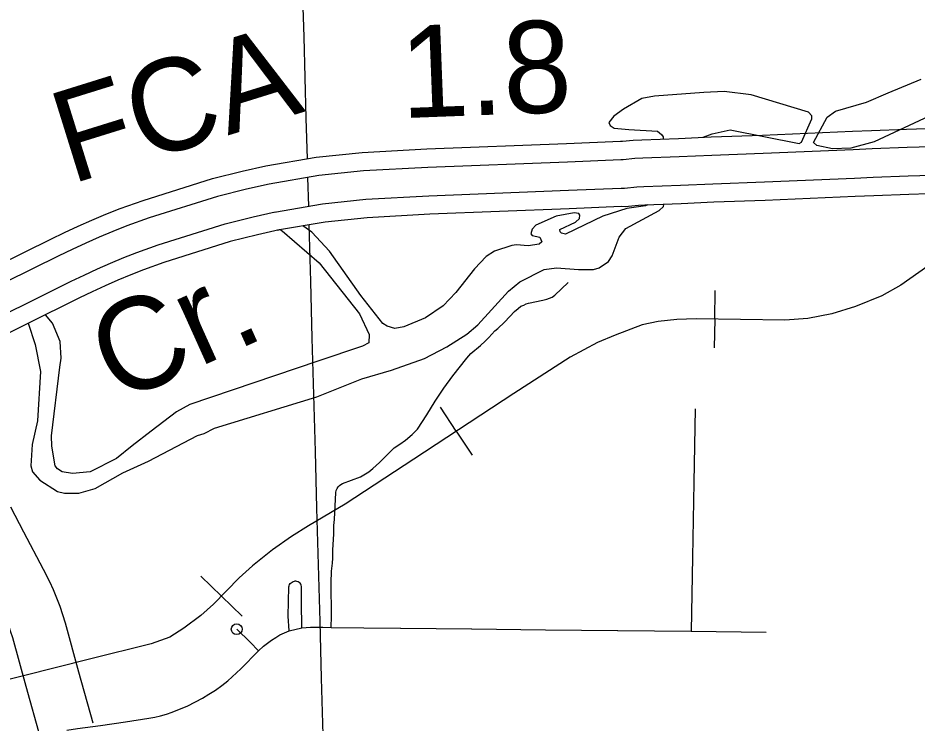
# Model space of a CAD drawing. Extents: x -19 to 366, y -4 to 359.
# Drawn here: x 156.258 to 157.039, y 188.903 to 189.516 of the extents above; entities that cross this region are included whole.
import ezdxf

# ---------------------------------------------------------------- set-up
doc = ezdxf.new("R2010")
doc.units = 0
for name, color, linetype in [('Level 10', 7, 'Continuous'), ('Level 19', 7, 'Continuous'), ('Level 26', 7, 'Continuous'), ('Level 33', 7, 'Continuous'), ('Level 34', 7, 'Continuous'), ('Level 35', 7, 'Continuous'), ('Level 40', 7, 'Continuous'), ('Level 48', 7, 'Continuous'), ('Level 60', 7, 'Continuous')]:
    doc.layers.add(name, color=color, linetype=linetype)

msp = doc.modelspace()

# ---------------------------------------------------------------- linework, layer by layer
at = {"layer": 'Level 10'}
for points in [[(156.25156, 189.0913), (156.26294, 189.06967), (156.27997, 189.03724), (156.28545, 189.02641), (156.28868, 189.01945), (156.29168, 189.01235), (156.29442, 189.00513), (156.29689, 188.99785), (156.29909, 188.9906), (156.31077, 188.94804), (156.32326, 188.90356)], [(156.27768, 188.89076), (156.26515, 188.93537), (156.2536, 188.97746), (156.25181, 188.98336), (156.24986, 188.9891), (156.24773, 188.99471), (156.24538, 189.00027), (156.24283, 189.00577), (156.23789, 189.01555), (156.22102, 189.04764), (156.20965, 189.06926)]]:
    msp.add_lwpolyline(points, dxfattribs=at)
at = {"layer": 'Level 19'}
msp.add_line((156.48361, 189.3316), (156.48506, 189.33189), dxfattribs=at)
for points in [[(156.47325, 189.38747), (156.51707, 189.39501), (156.55687, 189.3992), (156.61312, 189.40233), (156.73449, 189.407), (156.78139, 189.40898), (156.78309, 189.40894), (156.7924, 189.40989), (156.79983, 189.41029), (156.8316, 189.41146), (156.85993, 189.41276), (156.90461, 189.41432), (156.98267, 189.41767), (156.99908, 189.41831), (157.02948, 189.41949), (157.08109, 189.42119), (157.10327, 189.42175), (157.13029, 189.42203), (157.15789, 189.42201), (157.2152, 189.42091), (157.28735, 189.419), (157.33219, 189.41724)], [(157.33168, 189.40115), (157.28682, 189.40291), (157.21484, 189.40481), (157.15773, 189.40591), (157.13037, 189.40593), (157.10355, 189.40565), (157.08156, 189.4051), (157.03006, 189.4034), (156.99971, 189.40222), (156.98332, 189.40159), (156.90523, 189.39824), (156.86058, 189.39668), (156.83226, 189.39538), (156.80056, 189.3942), (156.79365, 189.39383), (156.78373, 189.39282), (156.78156, 189.39287), (156.73514, 189.39091), (156.61388, 189.38625), (156.55816, 189.38315), (156.51928, 189.37905), (156.47639, 189.37168)], [(156.14138, 189.25302), (156.19384, 189.278), (156.28665, 189.3239), (156.29843, 189.32956), (156.31046, 189.33511), (156.32235, 189.34035), (156.33443, 189.34546), (156.34686, 189.3505), (156.36687, 189.35759), (156.42713, 189.37645), (156.45286, 189.38286), (156.47325, 189.38747)], [(156.48088, 189.34747), (156.52266, 189.35465), (156.56013, 189.3586), (156.61503, 189.36165), (156.73613, 189.36631), (156.78181, 189.36824), (156.78471, 189.36818), (156.79556, 189.36928), (156.80168, 189.36961), (156.83328, 189.37078), (156.86157, 189.37207), (156.90619, 189.37363), (156.98433, 189.37699), (157.00066, 189.37762), (157.03094, 189.3788), (157.08228, 189.38048), (157.10399, 189.38104), (157.13049, 189.38131), (157.15749, 189.38129), (157.21427, 189.3802), (157.28601, 189.3783), (157.3308, 189.37654)], [(156.47639, 189.37168), (156.45658, 189.3672), (156.43148, 189.36095), (156.37197, 189.34231), (156.35258, 189.33544), (156.34059, 189.33058), (156.32873, 189.32558), (156.31709, 189.32044), (156.30529, 189.31499), (156.2937, 189.30943), (156.20087, 189.26352), (156.14831, 189.23848), (156.14138, 189.25302)], [(157.33017, 189.36045), (157.28548, 189.36221), (157.21391, 189.3641), (157.15733, 189.36519), (157.13057, 189.36521), (157.10428, 189.36494), (157.08275, 189.36439), (157.03151, 189.36271), (157.00129, 189.36154), (156.98499, 189.3609), (156.90682, 189.35755), (156.86222, 189.35599), (156.83395, 189.35469), (156.80241, 189.35352), (156.7968, 189.35322), (156.78535, 189.35206), (156.78198, 189.35213), (156.73678, 189.35023), (156.61579, 189.34557), (156.56142, 189.34255), (156.52487, 189.3387), (156.48361, 189.3316)], [(156.15889, 189.21626), (156.21162, 189.24137), (156.30449, 189.28729), (156.31578, 189.29272), (156.32722, 189.29799), (156.33849, 189.30297), (156.35, 189.30783), (156.36131, 189.31242), (156.37976, 189.31895), (156.43814, 189.33723), (156.46227, 189.34324), (156.48151, 189.34759)], [(156.48506, 189.33189), (156.46599, 189.32758), (156.4425, 189.32173), (156.38486, 189.30368), (156.36703, 189.29736), (156.35615, 189.29296), (156.34488, 189.28819), (156.33384, 189.28332), (156.32264, 189.27815), (156.31154, 189.27282), (156.21865, 189.22689), (156.16581, 189.20172)]]:
    msp.add_lwpolyline(points, dxfattribs=at)
at = {"layer": 'Level 33'}
for points in [[(156.49354, 188.98366), (156.49285, 188.99634), (156.49339, 189.02177), (156.49362, 189.02281), (156.49404, 189.02378), (156.49463, 189.02466), (156.49537, 189.02541), (156.49623, 189.026), (156.49721, 189.02643), (156.49824, 189.02666)], [(156.50468, 188.98628), (156.50437, 189.00859), (156.50444, 189.02214), (156.50415, 189.02316), (156.50367, 189.0241), (156.50303, 189.02494), (156.50223, 189.02563), (156.50131, 189.02617), (156.50033, 189.02653), (156.49928, 189.02669), (156.49824, 189.02666)], [(156.46701, 188.9661), (156.45966, 188.9737), (156.44809, 188.98502)], [(156.46701, 188.9661), (156.47144, 188.97024), (156.47476, 188.973), (156.47826, 188.97556), (156.48191, 188.97791), (156.48566, 188.98005), (156.48956, 188.98197), (156.49354, 188.98366)], [(156.49354, 188.98366), (156.50468, 188.98628)], [(156.50468, 188.98628), (156.51227, 188.98673), (156.52286, 188.98673), (156.53009, 188.98638)], [(156.30047, 188.89716), (156.30978, 188.89867), (156.32992, 188.90143), (156.35159, 188.90461), (156.37168, 188.90766), (156.37686, 188.90862), (156.38199, 188.90982), (156.38706, 188.91127), (156.39206, 188.91296), (156.40551, 188.91843), (156.41827, 188.92499), (156.42402, 188.92844), (156.42959, 188.93211), (156.43504, 188.93601), (156.44032, 188.94012), (156.45166, 188.95051), (156.46701, 188.9661)]]:
    msp.add_lwpolyline(points, dxfattribs=at)
msp.add_circle((156.44809, 188.98502), 0.00473, dxfattribs=at)
at = {"layer": 'Level 34'}
for points in [[(156.53449, 189.1054), (156.53529, 189.1074), (156.53622, 189.10866), (156.53735, 189.10979), (156.53857, 189.11076), (156.53995, 189.11156), (156.55552, 189.11753), (156.56283, 189.12161), (156.56639, 189.12449), (156.57216, 189.12973), (156.58492, 189.1426), (156.58963, 189.14563), (156.59469, 189.14924), (156.60048, 189.15426), (156.60506, 189.15894), (156.6131, 189.17117), (156.62051, 189.18311), (156.62787, 189.19454), (156.63562, 189.2052), (156.64774, 189.22052), (156.65127, 189.22443), (156.65969, 189.23142), (156.66367, 189.23514), (156.66701, 189.2384), (156.67225, 189.24436), (156.67473, 189.2464), (156.68054, 189.25168), (156.68512, 189.25683), (156.68935, 189.26107), (156.69235, 189.26368), (156.69483, 189.26553), (156.69747, 189.26661), (156.69939, 189.26762), (156.7014, 189.26838), (156.71395, 189.27075), (156.71727, 189.27166), (156.7197, 189.27252), (156.72204, 189.27363), (156.72417, 189.27508), (156.73577, 189.28632)], [(156.84622, 189.17657), (156.84501, 189.11243)], [(156.84501, 189.11243), (156.84378, 189.04755)], [(156.53167, 189.05393), (156.5324, 189.06772), (156.53251, 189.07523), (156.5329, 189.08025), (156.5341, 189.10367), (156.53449, 189.1054)], [(156.53009, 188.98638), (156.53041, 188.9963), (156.53014, 189.0252), (156.53033, 189.03554), (156.53126, 189.04235), (156.53154, 189.04659), (156.53167, 189.05393)], [(156.84378, 189.04755), (156.84257, 188.98327)], [(156.53009, 188.98638), (156.55847, 188.98628), (156.59033, 188.98594)], [(156.5905, 188.98594), (156.65204, 188.98528)], [(156.65217, 188.98528), (156.71606, 188.9846)], [(156.71613, 188.98459), (156.77879, 188.98393)], [(156.77884, 188.98393), (156.84257, 188.98327)], [(156.84257, 188.98327), (156.90774, 188.98254)]]:
    msp.add_lwpolyline(points, dxfattribs=at)
at = {"layer": 'Level 35'}
for points in [[(157.01379, 189.45094), (157.04239, 189.46289)], [(156.853, 189.41244), (156.86093, 189.41548), (156.87665, 189.41889), (156.93631, 189.4069), (156.9384, 189.40804), (156.9473, 189.42836), (156.9473, 189.43102), (156.94465, 189.43425), (156.89466, 189.44928), (156.87117, 189.45214), (156.85356, 189.45139), (156.81094, 189.44818)], [(156.81094, 189.44818), (156.79977, 189.44609), (156.78386, 189.43679), (156.77552, 189.43072), (156.77116, 189.42521), (156.7723, 189.42274), (156.7759, 189.42027), (156.78859, 189.41912), (156.8134, 189.41759), (156.81699, 189.41493), (156.81832, 189.41284), (156.8184, 189.41097)], [(157.05374, 189.43287), (157.00165, 189.40858), (156.9812, 189.40289), (156.96529, 189.40233), (156.95165, 189.40518), (156.949, 189.40784), (156.96075, 189.42987), (156.96795, 189.43519), (156.99484, 189.44297), (157.01379, 189.45094)], [(156.5177, 189.1869), (156.5567, 189.20248), (156.58246, 189.21007), (156.61107, 189.22031), (156.63058, 189.23037), (156.648, 189.24138), (156.65729, 189.24936), (156.684, 189.27879), (156.69385, 189.28676), (156.71507, 189.29739), (156.72586, 189.29891), (156.7448, 189.29738), (156.75787, 189.29756), (156.76279, 189.29889), (156.77075, 189.3044), (156.77397, 189.30952), (156.78004, 189.32548), (156.78591, 189.33307), (156.81489, 189.34883), (156.81849, 189.35224), (156.81885, 189.35413)], [(156.80499, 189.35362), (156.80296, 189.35282), (156.78686, 189.35055), (156.76603, 189.34391), (156.73345, 189.32835), (156.73004, 189.32911), (156.7289, 189.33025), (156.72871, 189.33215), (156.74235, 189.33879), (156.74576, 189.34183), (156.74595, 189.34487), (156.745, 189.3462), (156.74103, 189.34677), (156.72531, 189.34393), (156.70788, 189.33596), (156.70447, 189.33254), (156.70352, 189.32855), (156.70447, 189.32703), (156.71129, 189.32551), (156.71299, 189.32152), (156.71072, 189.31943), (156.70106, 189.3181), (156.69102, 189.31887), (156.68704, 189.3183)], [(156.68704, 189.3183), (156.67189, 189.31356), (156.66469, 189.30881), (156.65465, 189.29799), (156.63835, 189.27748), (156.62737, 189.2659), (156.61202, 189.25565), (156.59308, 189.24768), (156.58532, 189.24635), (156.57869, 189.24825), (156.57509, 189.25053), (156.55597, 189.27486), (156.52852, 189.31343), (156.51337, 189.32996), (156.50551, 189.33537)], [(156.4862, 189.33205), (156.48761, 189.33111), (156.51961, 189.30337), (156.55464, 189.2589), (156.56296, 189.24104), (156.56277, 189.23382), (156.55728, 189.23098), (156.51846, 189.21788)], [(156.51846, 189.21788), (156.40735, 189.18027), (156.39572, 189.17396), (156.37367, 189.15717), (156.35742, 189.1443), (156.34379, 189.1332), (156.32089, 189.12171), (156.30556, 189.12026), (156.29663, 189.1216), (156.29241, 189.12436), (156.29047, 189.12698), (156.28769, 189.14402), (156.28715, 189.15293), (156.29439, 189.21272), (156.29576, 189.22054), (156.29493, 189.23495), (156.288, 189.25077), (156.28198, 189.2582)], [(156.26706, 189.25082), (156.27318, 189.23242), (156.2776, 189.20877), (156.27516, 189.16598), (156.27061, 189.14556), (156.26925, 189.12692), (156.27067, 189.12163), (156.27725, 189.11436), (156.2924, 189.1046), (156.29849, 189.10321), (156.311, 189.10309), (156.32513, 189.10717), (156.34933, 189.12078), (156.37149, 189.13111), (156.41391, 189.15325), (156.41994, 189.15508), (156.42876, 189.15963), (156.5177, 189.1869)]]:
    msp.add_lwpolyline(points, dxfattribs=at)
at = {"layer": 'Level 40'}
for p, q in [((156.86306, 189.25433), (156.86346, 189.27933)), ((156.86306, 189.25433), (156.86266, 189.22934)), ((156.63867, 189.15703), (156.62493, 189.17792)), ((156.63867, 189.15703), (156.6524, 189.13614)), ((156.43476, 189.01369), (156.41684, 189.03112)), ((156.43476, 189.01369), (156.45268, 188.99626))]:
    msp.add_line(p, q, dxfattribs=at)
msp.add_lwpolyline([(157.04824, 189.3003), (157.02463, 189.28404), (157.00807, 189.27453), (156.98538, 189.26532), (156.96484, 189.25888), (156.94399, 189.25489), (156.92406, 189.25336), (156.8471, 189.25459), (156.83024, 189.25397), (156.81399, 189.25244), (156.80019, 189.24937), (156.77658, 189.24048), (156.76125, 189.23403), (156.73764, 189.22146), (156.68858, 189.18986), (156.60181, 189.1328), (156.54233, 189.09353), (156.51044, 189.07481), (156.49573, 189.06561), (156.47917, 189.05395), (156.46169, 189.04015), (156.45035, 189.02972), (156.42796, 189.00671), (156.41693, 188.99689), (156.40221, 188.98585), (156.38995, 188.97818), (156.37369, 188.97235), (156.32034, 188.95885), (156.20414, 188.92971)], dxfattribs=at)
msp.add_lwpolyline([(157.04824, 189.3003), (157.02463, 189.28404), (157.00807, 189.27453), (156.98538, 189.26532), (156.96484, 189.25888), (156.94399, 189.25489), (156.92406, 189.25336), (156.8471, 189.25459), (156.83024, 189.25397), (156.81399, 189.25244), (156.80019, 189.24937), (156.77658, 189.24048), (156.76125, 189.23403), (156.73764, 189.22146), (156.68858, 189.18986), (156.60181, 189.1328), (156.54233, 189.09353), (156.51044, 189.07481), (156.49573, 189.06561), (156.47917, 189.05395), (156.46169, 189.04015), (156.45035, 189.02972), (156.42796, 189.00671), (156.41693, 188.99689), (156.40221, 188.98585), (156.38995, 188.97818), (156.37369, 188.97235), (156.32034, 188.95885), (156.20414, 188.92971)], dxfattribs=at)
at = {"layer": 'Level 60'}
msp.add_line((156.51059, 189.35258), (156.50991, 189.37744), dxfattribs=at)
for points in [[(156.50946, 189.3937), (156.44759, 191.65634), (156.2114, 200.27623), (155.97446, 208.89626), (155.73678, 217.51643), (155.49836, 226.13674), (155.2592, 234.75719), (155.01929, 243.37778), (154.77865, 251.9985), (154.53727, 260.61937), (154.29515, 269.24038), (154.0523, 277.86152), (153.80871, 286.48281), (153.56438, 295.10424), (153.31933, 303.72581), (153.07354, 312.34752), (152.82702, 320.96938), (152.57978, 329.59137), (152.3318, 338.21351), (152.0831, 346.83579)], [(0, 180.89994), (7.12284, 180.90436), (14.24566, 180.9176), (21.36847, 180.93968), (28.49124, 180.97058), (35.61397, 181.01031), (42.73664, 181.05888), (49.85925, 181.11627), (56.98178, 181.18249), (64.10422, 181.25754), (71.22656, 181.34142), (78.3488, 181.43413), (85.47091, 181.53567), (92.5929, 181.64603), (99.71474, 181.76523), (106.83643, 181.89325), (113.95795, 182.0301), (121.0793, 182.17578), (128.20046, 182.33029), (135.32143, 182.49362), (142.44218, 182.66579), (149.56272, 182.84677), (156.68303, 183.03659), (163.8031, 183.23523), (170.92291, 183.4427), (178.04247, 183.65899), (185.16175, 183.88411), (192.28074, 184.11805), (199.39944, 184.36082), (206.51784, 184.61242), (213.63591, 184.87283), (220.75366, 185.14207), (227.87107, 185.42014), (234.98813, 185.70702), (242.10483, 186.00273), (249.22115, 186.30726), (256.33709, 186.62061), (263.45264, 186.94279), (270.56779, 187.27378), (277.68251, 187.61359), (284.79682, 187.96222), (291.91068, 188.31967), (299.02409, 188.68594), (306.13705, 189.06103), (313.24954, 189.44494), (320.36154, 189.83766), (327.47305, 190.23919), (334.58406, 190.64954), (341.69455, 191.06871)], [(161.45315, 2.05333), (161.23362, 10.67024), (161.01332, 19.28727), (160.79225, 27.90444), (160.57041, 36.52174), (160.34782, 45.13918), (160.12445, 53.75675), (159.90032, 62.37446), (159.67544, 70.99229), (159.44979, 79.61027), (159.22338, 88.22838), (158.99621, 96.84662), (158.76828, 105.46501), (158.5396, 114.08352), (158.31016, 122.70218), (158.07997, 131.32097), (157.84903, 139.93989), (157.61733, 148.55896), (157.38488, 157.17816), (157.15168, 165.7975), (156.91773, 174.41697), (156.68303, 183.03659), (156.51103, 189.33632)]]:
    msp.add_spline(points, degree=3, dxfattribs=at)

# ---------------------------------------------------------------- texts
at = {"layer": 'Level 26'}
msp.add_text('FCA', height=0.08, rotation=17.30426, dxfattribs=at).set_placement((156.30416, 189.37146))
at = {"layer": 'Level 35'}
msp.add_text('Cr.', height=0.08, rotation=24.24419, dxfattribs=at).set_placement((156.3447, 189.18065))
at = {"layer": 'Level 48'}
msp.add_text('1.8', height=0.08, rotation=2.20322, dxfattribs=at).set_placement((156.59139, 189.42897))

doc.saveas('drawing.dxf')
